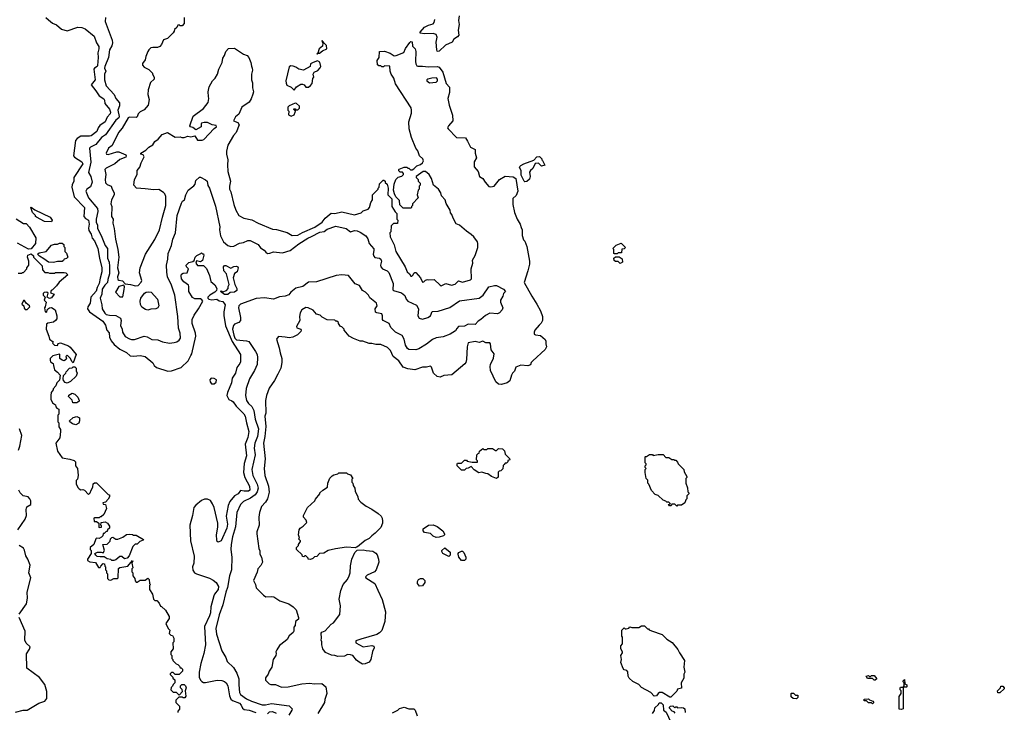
# Model space of a CAD drawing. Extents: x 1861455 to 2058065, y 200073 to 437907.
# Tile 259 of 574: x 1890367 to 1900480, y 347543 to 354654. Entities that reach past the tile are written whole.
import ezdxf

# ---------------------------------------------------------------- set-up
doc = ezdxf.new("R2010")
doc.units = 0

msp = doc.modelspace()

# ---------------------------------------------------------------- linework, layer by layer
at = {"layer": '0CON05XD'}
for points in [[(1890635, 354675), (1890662, 354652), (1890705, 354620), (1890745, 354603), (1890798, 354558), (1890855, 354539), (1890965, 354579), (1891005, 354574), (1891040, 354560), (1891132, 354485), (1891155, 354415), (1891179, 354379), (1891180, 354355), (1891169, 354315), (1891174, 354265), (1891168, 354185), (1891164, 354175), (1891135, 354158), (1891128, 354145), (1891144, 354035), (1891100, 353985), (1891150, 353925), (1891182, 353872), (1891232, 353842), (1891239, 353829), (1891241, 353795), (1891291, 353735), (1891301, 353705), (1891295, 353688), (1891266, 353654), (1891244, 353605), (1891191, 353569), (1891172, 353545), (1891158, 353505), (1891101, 353461), (1891085, 353457), (1890995, 353458), (1890956, 353434), (1890942, 353415), (1890919, 353255), (1890931, 353241), (1891005, 353193), (1891016, 353175), (1890922, 353035), (1890923, 352995), (1890905, 352960), (1890904, 352935), (1890927, 352835), (1891032, 352725), (1891025, 352635), (1891042, 352612), (1891075, 352595), (1891080, 352555), (1891074, 352515), (1891079, 352489), (1891102, 352452), (1891112, 352412), (1891136, 352385), (1891171, 352305), (1891186, 352205), (1891212, 352105), (1891210, 352065), (1891195, 352000), (1891182, 351945), (1891162, 351905), (1891153, 351867), (1891097, 351805), (1891090, 351745), (1891068, 351705), (1891064, 351685), (1891083, 351653), (1891220, 351560), (1891248, 351518), (1891262, 351465), (1891285, 351440), (1891289, 351395), (1891306, 351356), (1891338, 351318), (1891395, 351271), (1891465, 351236), (1891503, 351203), (1891535, 351200), (1891605, 351206), (1891656, 351195), (1891735, 351132), (1891749, 351105), (1891772, 351082), (1891890, 351045), (1891925, 351049), (1892025, 351082), (1892097, 351153), (1892124, 351205), (1892136, 351225), (1892176, 351406), (1892173, 351435), (1892138, 351535), (1892138, 351575), (1892158, 351622), (1892204, 351686), (1892248, 351765), (1892239, 351779), (1892225, 351788), (1892165, 351788), (1892142, 351802), (1892104, 351865), (1892106, 351914), (1892100, 351930), (1892054, 351964), (1892030, 351995), (1892024, 352025), (1892029, 352041), (1892045, 352052), (1892087, 352055), (1892100, 352095), (1892080, 352115), (1892078, 352135), (1892105, 352162), (1892147, 352173), (1892158, 352182), (1892168, 352215), (1892186, 352234), (1892228, 352252), (1892235, 352260), (1892245, 352250), (1892255, 352250), (1892258, 352235), (1892245, 352180), (1892225, 352168), (1892183, 352177), (1892178, 352155), (1892195, 352130), (1892255, 352130), (1892285, 352100), (1892317, 352027), (1892330, 351965), (1892373, 351933), (1892392, 351895), (1892390, 351875), (1892373, 351857), (1892320, 351825), (1892300, 351805), (1892298, 351795), (1892310, 351785), (1892339, 351779), (1892393, 351783), (1892415, 351767), (1892452, 351762), (1892477, 351725), (1892464, 351656), (1892464, 351616), (1892482, 351512), (1892549, 351349), (1892636, 351215), (1892635, 351142), (1892627, 351123), (1892596, 351084), (1892584, 351025), (1892549, 350975), (1892541, 350925), (1892501, 350825), (1892496, 350795), (1892514, 350755), (1892545, 350742), (1892560, 350730), (1892592, 350685), (1892669, 350609), (1892684, 350585), (1892695, 350515), (1892719, 350425), (1892711, 350365), (1892683, 350297), (1892696, 350175), (1892673, 350097), (1892665, 350005), (1892679, 349955), (1892727, 349865), (1892730, 349825), (1892716, 349814), (1892673, 349813), (1892635, 349819), (1892611, 349785), (1892573, 349767), (1892525, 349706), (1892508, 349665), (1892489, 349555), (1892500, 349475), (1892494, 349434), (1892435, 349304), (1892405, 349291), (1892395, 349298), (1892391, 349311), (1892390, 349365), (1892403, 349443), (1892401, 349485), (1892364, 349645), (1892349, 349685), (1892327, 349717), (1892295, 349732), (1892265, 349732), (1892235, 349719), (1892175, 349670), (1892157, 349645), (1892141, 349565), (1892114, 349465), (1892121, 349305), (1892159, 349145), (1892156, 349075), (1892143, 349035), (1892145, 349002), (1892164, 348975), (1892183, 348965), (1892315, 348921), (1892355, 348899), (1892385, 348875), (1892409, 348835), (1892405, 348804), (1892368, 348755), (1892361, 348739), (1892332, 348625), (1892327, 348565), (1892318, 348532), (1892264, 348425), (1892275, 348235), (1892259, 348145), (1892227, 348045), (1892211, 347955), (1892212, 347905), (1892224, 347874), (1892238, 347858), (1892255, 347849), (1892275, 347849), (1892396, 347874), (1892445, 347870), (1892470, 347860), (1892488, 347845), (1892504, 347815), (1892521, 347711), (1892535, 347679), (1892554, 347665), (1892626, 347635), (1892642, 347615), (1892655, 347585), (1892672, 347572), (1892725, 347564), (1892792, 347542)], [(1891247, 354675), (1891244, 354636), (1891317, 354445), (1891320, 354415), (1891313, 354385), (1891290, 354345), (1891281, 354265), (1891240, 354175), (1891238, 354155), (1891252, 354125), (1891238, 354095), (1891237, 354035), (1891257, 353975), (1891336, 353885), (1891354, 353845), (1891392, 353802), (1891392, 353768), (1891376, 353725), (1891389, 353661), (1891385, 353645), (1891355, 353624), (1891247, 353473), (1891207, 353445), (1891149, 353371), (1891093, 353347), (1891084, 353335), (1891098, 353192), (1891074, 353085), (1891097, 353045), (1891111, 352985), (1891094, 352937), (1891056, 352914), (1891048, 352895), (1891073, 352825), (1891167, 352717), (1891169, 352685), (1891154, 352606), (1891153, 352575), (1891166, 352546), (1891168, 352515), (1891212, 352422), (1891244, 352335), (1891269, 352305), (1891268, 352205), (1891285, 352165), (1891289, 352125), (1891288, 352045), (1891271, 351985), (1891269, 351955), (1891241, 351929), (1891214, 351886), (1891211, 351835), (1891194, 351796), (1891212, 351725), (1891213, 351685), (1891240, 351640), (1891255, 351627), (1891291, 351619), (1891355, 351616), (1891401, 351591), (1891410, 351565), (1891404, 351513), (1891421, 351475), (1891422, 351445), (1891452, 351402), (1891495, 351376), (1891515, 351369), (1891545, 351369), (1891645, 351406), (1891675, 351399), (1891725, 351371), (1891785, 351366), (1891835, 351346), (1891905, 351334), (1891955, 351339), (1891982, 351348), (1892006, 351364), (1892020, 351385), (1892016, 351435), (1891998, 351488), (1891992, 351608), (1891962, 351825), (1891925, 351930), (1891887, 352015), (1891878, 352062), (1891874, 352135), (1891889, 352195), (1891891, 352255), (1891926, 352335), (1891941, 352399), (1891966, 352465), (1891986, 352644), (1892028, 352772), (1892039, 352791), (1892060, 352805), (1892072, 352855), (1892096, 352905), (1892155, 352949), (1892170, 352965), (1892175, 353002), (1892215, 353038), (1892225, 353038), (1892275, 353011), (1892291, 352995), (1892301, 352951), (1892316, 352925), (1892378, 352738), (1892424, 352526), (1892421, 352495), (1892431, 352435), (1892460, 352375), (1892504, 352334), (1892535, 352326), (1892565, 352329), (1892625, 352361), (1892665, 352368), (1892712, 352388), (1892735, 352387), (1892818, 352345), (1892841, 352311), (1892879, 352289), (1892896, 352266), (1892914, 352254), (1892935, 352256), (1892975, 352272), (1893065, 352260), (1893145, 352286), (1893235, 352352), (1893325, 352411), (1893365, 352428), (1893451, 352471), (1893495, 352478), (1893525, 352504), (1893615, 352534), (1893721, 352510), (1893765, 352475), (1893805, 352490), (1893835, 352485), (1893864, 352474), (1893923, 352435), (1893944, 352404), (1893956, 352355), (1894003, 352303), (1894006, 352285), (1893996, 352245), (1894004, 352225), (1894015, 352214), (1894064, 352204), (1894076, 352196), (1894084, 352175), (1894072, 352135), (1894077, 352115), (1894095, 352095), (1894142, 352075), (1894159, 352059), (1894202, 351945), (1894201, 351881), (1894206, 351875), (1894290, 351850), (1894322, 351822), (1894338, 351785), (1894355, 351765), (1894444, 351724), (1894463, 351685), (1894457, 351615), (1894469, 351589), (1894505, 351580), (1894558, 351595), (1894586, 351615), (1894602, 351658), (1894665, 351662), (1894785, 351698), (1894885, 351768), (1895085, 351796), (1895129, 351825), (1895185, 351912), (1895244, 351926), (1895265, 351924), (1895335, 351887), (1895358, 351865), (1895338, 351842), (1895330, 351815), (1895306, 351775), (1895306, 351755), (1895329, 351695), (1895321, 351675), (1895295, 351646), (1895274, 351634), (1895195, 351640), (1895153, 351617), (1895104, 351576), (1895075, 351559), (1895044, 351526), (1894973, 351527), (1894935, 351507), (1894875, 351503), (1894858, 351485)], [(1892058, 354675), (1892058, 354615), (1892035, 354590), (1892015, 354590), (1892005, 354600), (1891992, 354598), (1891980, 354575), (1891958, 354555), (1891953, 354535), (1891942, 354518), (1891885, 354462), (1891845, 354448), (1891825, 354398), (1891805, 354378), (1891782, 354368), (1891735, 354370), (1891715, 354364), (1891694, 354346), (1891684, 354326), (1891662, 354275), (1891657, 354243), (1891628, 354205), (1891628, 354188), (1891645, 354168), (1891693, 354143), (1891730, 354105), (1891730, 354095), (1891748, 354065), (1891748, 354045), (1891712, 354008), (1891687, 353933), (1891683, 353885), (1891698, 353835), (1891687, 353775), (1891645, 353728), (1891605, 353707), (1891585, 353688), (1891574, 353656), (1891565, 353650), (1891496, 353654), (1891483, 353647), (1891419, 353541), (1891381, 353495), (1891317, 353363), (1891281, 353335), (1891257, 353285), (1891258, 353275), (1891275, 353271), (1891365, 353297), (1891385, 353296), (1891456, 353266), (1891462, 353255), (1891456, 353244), (1891395, 353219), (1891345, 353174), (1891255, 353131), (1891241, 353115), (1891252, 353065), (1891246, 353015), (1891250, 352980), (1891265, 352963), (1891308, 352945), (1891317, 352915), (1891338, 352878), (1891336, 352855), (1891309, 352805), (1891304, 352765), (1891313, 352735), (1891309, 352635), (1891326, 352605), (1891324, 352565), (1891339, 352509), (1891352, 352402), (1891376, 352295), (1891384, 352216), (1891373, 352105), (1891384, 352055), (1891371, 352015), (1891375, 351986), (1891385, 351979), (1891424, 351974), (1891452, 351942), (1891504, 351936), (1891555, 351920), (1891583, 351925), (1891615, 351958), (1891621, 351975), (1891599, 352055), (1891604, 352105), (1891658, 352245), (1891754, 352396), (1891804, 352495), (1891833, 352627), (1891869, 352745), (1891868, 352838), (1891859, 352865), (1891845, 352880), (1891795, 352910), (1891745, 352906), (1891655, 352919), (1891566, 352926), (1891538, 352955), (1891548, 353015), (1891573, 353065), (1891574, 353106), (1891601, 353139), (1891614, 353185), (1891647, 353245), (1891636, 353266), (1891610, 353275), (1891612, 353285), (1891664, 353316), (1891695, 353347), (1891735, 353368), (1891756, 353404), (1891791, 353429), (1891830, 353475), (1891885, 353497), (1891965, 353447), (1892015, 353452), (1892034, 353444), (1892055, 353444), (1892095, 353458), (1892125, 353453), (1892165, 353460), (1892195, 353418), (1892243, 353417), (1892258, 353425), (1892364, 353536), (1892390, 353555), (1892385, 353567), (1892345, 353573), (1892295, 353600), (1892261, 353599), (1892235, 353590), (1892230, 353585), (1892230, 353555), (1892175, 353522), (1892145, 353548), (1892120, 353555), (1892113, 353565), (1892150, 353665), (1892256, 353744), (1892303, 353805), (1892310, 353845), (1892307, 353865), (1892303, 353915), (1892314, 353966), (1892346, 354025), (1892376, 354055), (1892400, 354095), (1892413, 354145), (1892447, 354215), (1892455, 354260), (1892472, 354285), (1892484, 354326), (1892513, 354357), (1892572, 354362), (1892665, 354300), (1892705, 354287), (1892722, 354265), (1892742, 354215), (1892747, 354177), (1892756, 354156), (1892760, 354135), (1892748, 354095), (1892748, 354035), (1892758, 354005), (1892757, 353955), (1892767, 353915), (1892762, 353888), (1892745, 353840), (1892725, 353808), (1892648, 353755), (1892617, 353685), (1892584, 353656), (1892562, 353615), (1892607, 353597), (1892622, 353575), (1892592, 353495), (1892563, 353465), (1892504, 353365), (1892490, 353305), (1892490, 353275), (1892506, 353214), (1892501, 353165), (1892504, 353095), (1892533, 352995), (1892521, 352945), (1892521, 352915), (1892536, 352886), (1892568, 352755), (1892588, 352698), (1892618, 352645), (1892668, 352618), (1892750, 352600), (1892815, 352564), (1892965, 352502), (1893005, 352501), (1893115, 352470), (1893165, 352439), (1893225, 352443), (1893271, 352469), (1893399, 352525), (1893475, 352576), (1893505, 352616), (1893565, 352669), (1893605, 352665), (1893675, 352682), (1893805, 352651), (1893875, 352670), (1893895, 352690), (1893945, 352710), (1893960, 352725), (1893973, 352777), (1893990, 352805), (1893990, 352855), (1894020, 352885), (1894050, 352915), (1894050, 352925), (1894060, 352935), (1894062, 352968), (1894102, 353008), (1894108, 353008), (1894120, 352995), (1894122, 352982), (1894140, 352965), (1894152, 352925), (1894150, 352855), (1894190, 352815), (1894190, 352735), (1894222, 352682), (1894240, 352665), (1894240, 352605), (1894250, 352595), (1894248, 352562), (1894205, 352560), (1894183, 352537), (1894180, 352475), (1894170, 352465), (1894172, 352425), (1894212, 352342), (1894231, 352275), (1894328, 352115), (1894348, 352065), (1894370, 352045), (1894385, 352020), (1894395, 352020), (1894410, 352035), (1894415, 352050), (1894425, 352060), (1894435, 352060), (1894484, 352004), (1894505, 351960), (1894518, 351962), (1894535, 351980), (1894555, 351988), (1894565, 351982), (1894625, 351988), (1894685, 351927), (1894695, 351923), (1894745, 351944), (1894802, 351928), (1894840, 351940), (1894875, 351972), (1894915, 351960), (1894998, 351982), (1895007, 351995), (1895003, 352095), (1895020, 352155), (1895018, 352185), (1895045, 352232), (1895073, 352315), (1895073, 352355), (1895068, 352372)], [(1894880, 354695), (1894873, 354645), (1894882, 354605), (1894872, 354545), (1894877, 354495), (1894865, 354478), (1894827, 354453), (1894808, 354425), (1894739, 354391), (1894675, 354332), (1894665, 354328)], [(1894665, 354328), (1894655, 354332), (1894651, 354345), (1894644, 354425), (1894656, 354475), (1894645, 354503), (1894615, 354511), (1894525, 354509), (1894480, 354515), (1894480, 354525), (1894525, 354578), (1894565, 354599), (1894615, 354613), (1894624, 354626), (1894630, 354655)], [(1895068, 352372), (1895033, 352425), (1895005, 352450), (1894955, 352483), (1894884, 352544), (1894849, 352559), (1894820, 352615), (1894807, 352655), (1894792, 352672), (1894789, 352699), (1894748, 352768), (1894736, 352805), (1894701, 352845), (1894693, 352875), (1894668, 352915), (1894616, 352956), (1894597, 353025), (1894572, 353065), (1894535, 353097), (1894510, 353095), (1894440, 353045), (1894440, 353035), (1894460, 353015), (1894460, 352995), (1894480, 352975), (1894480, 352955), (1894470, 352945), (1894470, 352915), (1894460, 352905), (1894450, 352855), (1894460, 352825), (1894400, 352765), (1894400, 352745), (1894390, 352735), (1894390, 352725), (1894385, 352720), (1894305, 352720), (1894272, 352752), (1894267, 352797), (1894230, 352835), (1894218, 352865), (1894208, 352905), (1894212, 352965), (1894232, 353015), (1894255, 353038), (1894292, 353048), (1894310, 353065), (1894310, 353075), (1894298, 353088), (1894275, 353090), (1894262, 353102), (1894260, 353115), (1894265, 353120), (1894315, 353140), (1894345, 353140), (1894355, 353130), (1894365, 353130), (1894382, 353112), (1894397, 353113), (1894416, 353124), (1894445, 353153), (1894485, 353166), (1894506, 353185), (1894513, 353205), (1894507, 353225), (1894473, 353255), (1894455, 353308), (1894437, 353335), (1894392, 353445), (1894366, 353535), (1894364, 353605), (1894391, 353695), (1894393, 353725), (1894388, 353748), (1894227, 353995), (1894210, 354055), (1894184, 354094), (1894172, 354125), (1894168, 354178), (1894115, 354180), (1894105, 354170), (1894085, 354170), (1894075, 354180), (1894055, 354180), (1894042, 354192), (1894040, 354235), (1894060, 354265), (1894062, 354328), (1894115, 354330), (1894172, 354312), (1894213, 354283), (1894235, 354288), (1894312, 354318), (1894331, 354359), (1894375, 354420), (1894385, 354430), (1894398, 354428), (1894403, 354383), (1894428, 354355), (1894436, 354326), (1894431, 354225), (1894435, 354200), (1894445, 354182), (1894455, 354177), (1894505, 354178), (1894565, 354169), (1894654, 354174), (1894677, 354167), (1894714, 354114), (1894749, 353999), (1894782, 353962), (1894780, 353905), (1894764, 353845), (1894778, 353775), (1894814, 353675), (1894817, 353615), (1894772, 353565), (1894762, 353545), (1894768, 353535), (1894855, 353443), (1894945, 353440), (1894968, 353408), (1894998, 353345), (1895045, 353320), (1895046, 353285), (1895060, 353235), (1895036, 353195), (1895034, 353145), (1895076, 353095), (1895091, 353045), (1895125, 353024), (1895147, 352985), (1895185, 352942), (1895205, 352937), (1895240, 352945), (1895295, 353012), (1895355, 353049), (1895435, 353040), (1895464, 353024), (1895482, 352895), (1895465, 352850), (1895433, 352817), (1895433, 352755), (1895450, 352675), (1895476, 352606), (1895507, 352555), (1895518, 352522), (1895527, 352495), (1895528, 352438), (1895540, 352395), (1895555, 352380), (1895576, 352326), (1895604, 352174), (1895603, 352145), (1895587, 352075), (1895549, 351955), (1895627, 351815), (1895680, 351735), (1895717, 351665), (1895738, 351605), (1895738, 351565), (1895723, 351537), (1895701, 351519), (1895658, 351465), (1895650, 351445), (1895652, 351425), (1895665, 351418), (1895715, 351412), (1895765, 351370), (1895772, 351355), (1895770, 351325), (1895778, 351295), (1895763, 351267), (1895637, 351153), (1895622, 351135), (1895615, 351110), (1895585, 351100), (1895515, 351108), (1895462, 351085), (1895450, 351045), (1895428, 351025), (1895418, 351005), (1895400, 350945), (1895375, 350927), (1895315, 350907), (1895285, 350912), (1895258, 350935), (1895203, 351053), (1895198, 351095), (1895203, 351115), (1895232, 351178), (1895240, 351225), (1895208, 351265), (1895202, 351325), (1895195, 351338), (1895155, 351337), (1895125, 351352), (1895085, 351341), (1895045, 351349), (1894975, 351338), (1894964, 351295), (1894956, 351164), (1894950, 351135), (1894940, 351120), (1894805, 351008), (1894725, 351000), (1894686, 350984), (1894655, 350991), (1894616, 351025), (1894598, 351085), (1894586, 351096), (1894545, 351087), (1894504, 351086), (1894425, 351060), (1894355, 351069), (1894306, 351086), (1894260, 351150), (1894202, 351195), (1894176, 351256), (1894145, 351287), (1894075, 351318), (1894025, 351318), (1893985, 351330), (1893955, 351328), (1893892, 351352), (1893865, 351352), (1893795, 351382), (1893750, 351405), (1893700, 351465), (1893700, 351475), (1893675, 351500), (1893663, 351503), (1893640, 351535), (1893640, 351545), (1893625, 351560), (1893615, 351560), (1893605, 351570), (1893525, 351572), (1893475, 351600), (1893455, 351622), (1893415, 351632), (1893381, 351671), (1893330, 351695), (1893305, 351698), (1893265, 351676), (1893248, 351645), (1893240, 351605), (1893246, 351565), (1893209, 351505), (1893215, 351491), (1893254, 351475), (1893259, 351465), (1893255, 351451), (1893221, 351419), (1893172, 351395), (1893135, 351387), (1893095, 351396), (1893025, 351400), (1893010, 351385), (1893004, 351374), (1893033, 351285), (1893042, 351232), (1893060, 351175), (1893060, 351135), (1893048, 351075), (1893020, 351015), (1892985, 350948), (1892929, 350871), (1892902, 350795), (1892893, 350745), (1892896, 350615), (1892886, 350584), (1892896, 350476), (1892884, 350374), (1892871, 350305), (1892889, 350145), (1892878, 350045), (1892886, 349975), (1892922, 349865), (1892928, 349802), (1892911, 349735), (1892891, 349699), (1892851, 349655), (1892831, 349595), (1892824, 349545), (1892827, 349465), (1892803, 349395), (1892802, 349375), (1892822, 349225), (1892832, 349202), (1892832, 349165), (1892852, 349135), (1892860, 349085), (1892845, 349050), (1892813, 349015), (1892805, 348980), (1892768, 348895), (1892790, 348855), (1892795, 348820), (1892870, 348745), (1892895, 348730), (1892955, 348732), (1892977, 348727), (1893039, 348689), (1893132, 348655), (1893176, 348626), (1893208, 348595), (1893232, 348515), (1893232, 348498), (1893200, 348475), (1893198, 348435), (1893183, 348417), (1893182, 348375), (1893175, 348362), (1893135, 348328), (1893115, 348292), (1893095, 348272), (1893035, 348230), (1893008, 348185), (1892998, 348165), (1893002, 348145), (1892997, 348125), (1892972, 348085), (1892958, 348005), (1892928, 347965), (1892920, 347935), (1892893, 347897), (1892893, 347873), (1892930, 347835), (1892945, 347828), (1892995, 347827), (1893055, 347801), (1893125, 347806), (1893265, 347834), (1893345, 347841), (1893395, 347836), (1893469, 347839), (1893512, 347805), (1893523, 347737), (1893500, 347675), (1893497, 347645), (1893429, 347531)], [(1893425, 354302), (1893430, 354310), (1893445, 354310), (1893476, 354334), (1893522, 354355), (1893518, 354388), (1893490, 354415), (1893475, 354440), (1893470, 354435), (1893480, 354415), (1893477, 354383), (1893442, 354355), (1893430, 354310), (1893420, 354305), (1893425, 354302)], [(1893185, 353932), (1893210, 353965), (1893255, 353992), (1893273, 353993), (1893290, 353985), (1893305, 353962), (1893335, 353962), (1893355, 353978), (1893370, 354000), (1893378, 354052), (1893388, 354065), (1893382, 354095), (1893392, 354115), (1893428, 354132), (1893455, 354160), (1893460, 354175), (1893449, 354219), (1893425, 354230), (1893380, 354215), (1893355, 354200), (1893350, 354175), (1893283, 354137), (1893235, 354147), (1893205, 354168), (1893175, 354178), (1893151, 354179), (1893135, 354170), (1893102, 354028), (1893104, 354004), (1893112, 353982), (1893155, 353960), (1893185, 353932)], [(1894575, 354007), (1894645, 354012), (1894660, 354025), (1894660, 354045), (1894647, 354057), (1894600, 354055), (1894560, 354045), (1894548, 354035), (1894548, 354025), (1894575, 354007)], [(1893155, 353662), (1893185, 353678), (1893198, 353705), (1893200, 353715), (1893182, 353732), (1893182, 353738), (1893195, 353740), (1893205, 353730), (1893225, 353730), (1893240, 353745), (1893240, 353765), (1893210, 353795), (1893195, 353798), (1893135, 353768), (1893122, 353755), (1893120, 353725), (1893130, 353715), (1893128, 353678), (1893155, 353662)], [(1895555, 352990), (1895550, 352995), (1895518, 353058), (1895518, 353105), (1895502, 353135), (1895504, 353146), (1895513, 353157), (1895545, 353174), (1895648, 353212), (1895680, 353245), (1895705, 353250), (1895730, 353225), (1895730, 353215), (1895738, 353208), (1895760, 353160), (1895725, 353150), (1895695, 353180), (1895662, 353178), (1895638, 353125), (1895613, 353107), (1895603, 353087), (1895610, 353045), (1895604, 353016), (1895575, 352992), (1895555, 352990)], [(1890695, 352580), (1890623, 352583), (1890540, 352625), (1890530, 352635), (1890530, 352645), (1890500, 352675), (1890480, 352725), (1890485, 352730), (1890523, 352703), (1890680, 352625), (1890700, 352595), (1890695, 352580)], [(1890331, 352611), (1890405, 352562), (1890432, 352562), (1890468, 352525), (1890532, 352415), (1890530, 352355), (1890485, 352302), (1890458, 352298), (1890345, 352360)], [(1890715, 352162), (1890663, 352163), (1890615, 352200), (1890570, 352225), (1890550, 352245), (1890568, 352262), (1890640, 352275), (1890695, 352340), (1890725, 352350), (1890755, 352350), (1890775, 352360), (1890805, 352360), (1890820, 352345), (1890820, 352325), (1890830, 352315), (1890830, 352275), (1890847, 352257), (1890860, 352215), (1890848, 352202), (1890824, 352196), (1890818, 352182), (1890805, 352170), (1890755, 352172), (1890715, 352162)], [(1896505, 352250), (1896475, 352250), (1896470, 352255), (1896470, 352295), (1896460, 352305), (1896492, 352338), (1896545, 352360), (1896590, 352315), (1896575, 352300), (1896552, 352298), (1896548, 352262), (1896515, 352260), (1896505, 352250)], [(1890352, 352052), (1890385, 352050), (1890395, 352060), (1890405, 352060), (1890440, 352095), (1890440, 352105), (1890460, 352135), (1890460, 352175), (1890448, 352215), (1890450, 352235), (1890485, 352250), (1890508, 352228)], [(1890508, 352228), (1890510, 352215), (1890522, 352202), (1890598, 352128), (1890600, 352085), (1890625, 352060), (1890655, 352060), (1890675, 352050), (1890725, 352050), (1890735, 352060), (1890825, 352060), (1890840, 352055), (1890860, 352035), (1890771, 351959), (1890745, 351920), (1890705, 351880), (1890690, 351875), (1890685, 351850), (1890720, 351835), (1890695, 351800), (1890675, 351790), (1890650, 351805), (1890660, 351845), (1890647, 351857), (1890618, 351852), (1890608, 351842), (1890610, 351825), (1890630, 351805), (1890620, 351775), (1890640, 351755), (1890630, 351705), (1890622, 351695), (1890630, 351655), (1890645, 351650), (1890650, 351675), (1890662, 351688), (1890673, 351697), (1890695, 351698), (1890730, 351675), (1890748, 351615), (1890747, 351583), (1890735, 351564), (1890715, 351550), (1890655, 351538), (1890643, 351527), (1890638, 351475), (1890668, 351405), (1890672, 351375), (1890710, 351345), (1890703, 351333), (1890723, 351313), (1890755, 351310), (1890762, 351328), (1890785, 351338), (1890868, 351305), (1890885, 351292), (1890948, 351218), (1890915, 351130), (1890903, 351143), (1890890, 351175), (1890855, 351210), (1890842, 351195), (1890847, 351173), (1890839, 351161), (1890825, 351153), (1890805, 351158), (1890780, 351175), (1890780, 351215), (1890775, 351220), (1890708, 351202), (1890680, 351175), (1890680, 351155), (1890685, 351140), (1890710, 351125), (1890713, 351103), (1890725, 351060), (1890756, 351036), (1890783, 351003), (1890777, 350953), (1890750, 350925), (1890740, 350895), (1890710, 350865), (1890710, 350855), (1890690, 350825), (1890688, 350795), (1890688, 350758), (1890705, 350720), (1890735, 350700), (1890738, 350678), (1890747, 350667), (1890770, 350655), (1890770, 350605), (1890760, 350595), (1890760, 350525), (1890770, 350515), (1890770, 350475), (1890787, 350447), (1890788, 350425), (1890778, 350362), (1890739, 350305), (1890754, 350224), (1890804, 350154), (1890882, 350142), (1890927, 350127), (1890940, 350115), (1890942, 350075), (1890962, 350045), (1890967, 349975), (1890962, 349938), (1890948, 349922), (1890948, 349888), (1890965, 349850), (1890977, 349837), (1890995, 349828), (1891015, 349830), (1891034, 349824), (1891075, 349780), (1891090, 349795), (1891100, 349825), (1891120, 349855), (1891123, 349887), (1891135, 349900), (1891155, 349900), (1891275, 349780), (1891290, 349775), (1891290, 349755), (1891275, 349730), (1891248, 349702), (1891220, 349695), (1891225, 349680), (1891248, 349678), (1891260, 349635), (1891230, 349575), (1891205, 349550), (1891195, 349550), (1891185, 349540), (1891135, 349540), (1891130, 349535), (1891132, 349502), (1891155, 349502), (1891180, 349485), (1891180, 349445), (1891185, 349440), (1891207, 349443), (1891207, 349457), (1891200, 349465), (1891205, 349490), (1891245, 349498), (1891268, 349485), (1891288, 349455), (1891290, 349435), (1891270, 349415), (1891265, 349400), (1891255, 349400), (1891235, 349380), (1891225, 349380), (1891220, 349355), (1891209, 349341), (1891185, 349328), (1891155, 349330), (1891150, 349325), (1891130, 349265), (1891090, 349235), (1891090, 349215), (1891100, 349205), (1891100, 349175), (1891062, 349115), (1891065, 349100), (1891088, 349088), (1891145, 349080), (1891175, 349030), (1891195, 349030), (1891200, 349045), (1891225, 349070), (1891238, 349068), (1891240, 349045), (1891250, 349035), (1891250, 349005), (1891260, 348995), (1891260, 348975), (1891270, 348965), (1891270, 348915), (1891282, 348902), (1891302, 348898), (1891335, 348918), (1891370, 348915), (1891380, 348925), (1891382, 349018), (1891395, 349030), (1891477, 349043), (1891525, 349100), (1891530, 349095), (1891520, 349075), (1891530, 349025), (1891520, 349015), (1891520, 348985), (1891530, 348975), (1891530, 348945), (1891550, 348915), (1891552, 348892), (1891565, 348880), (1891575, 348880), (1891605, 348900), (1891655, 348900), (1891685, 348920), (1891698, 348908), (1891700, 348865), (1891710, 348855), (1891700, 348845), (1891700, 348805), (1891730, 348755), (1891740, 348705), (1891755, 348690), (1891775, 348690), (1891800, 348665), (1891812, 348632), (1891825, 348630), (1891865, 348590), (1891902, 348525), (1891902, 348505), (1891868, 348455), (1891893, 348403), (1891910, 348385), (1891903, 348353), (1891920, 348335), (1891935, 348330), (1891952, 348305), (1891950, 348265), (1891940, 348255), (1891942, 348195), (1891920, 348165), (1891920, 348135), (1891930, 348125), (1891930, 348095), (1891940, 348085), (1891940, 348075), (1891975, 348040), (1891990, 348035), (1892010, 348015), (1892015, 348000), (1892025, 348000), (1892040, 347985), (1892038, 347965), (1892005, 347930), (1891965, 347930), (1891945, 347950), (1891925, 347950), (1891912, 347938), (1891912, 347932), (1891940, 347905), (1891940, 347895), (1891960, 347875), (1891960, 347845), (1891942, 347828), (1891938, 347812), (1891922, 347798), (1891920, 347775), (1891945, 347750), (1891975, 347750), (1892005, 347720), (1892040, 347755), (1892037, 347777), (1892020, 347795), (1892020, 347815), (1892033, 347827), (1892055, 347830), (1892070, 347815), (1892078, 347795), (1892068, 347765), (1892072, 347708), (1892065, 347692), (1892045, 347690), (1892038, 347698), (1892002, 347698), (1891972, 347668), (1891970, 347645), (1892008, 347605), (1892008, 347575), (1891992, 347555), (1891992, 347542)], [(1892472, 351832), (1892430, 351865), (1892435, 351870), (1892455, 351860), (1892492, 351875), (1892507, 351893), (1892508, 351915), (1892518, 351935), (1892492, 352045), (1892463, 352075), (1892462, 352115), (1892471, 352129), (1892485, 352132), (1892535, 352102), (1892565, 352120), (1892595, 352123), (1892608, 352115), (1892610, 352105), (1892600, 352065), (1892572, 352048), (1892560, 352005), (1892578, 351935), (1892596, 351895), (1892597, 351875), (1892575, 351858), (1892528, 351852), (1892505, 351834), (1892472, 351832)], [(1896535, 352152), (1896515, 352170), (1896485, 352170), (1896472, 352182), (1896470, 352205), (1896485, 352220), (1896525, 352220), (1896555, 352200), (1896560, 352165), (1896535, 352152)], [(1894858, 351485), (1894845, 351460), (1894790, 351425), (1894715, 351398), (1894645, 351386), (1894608, 351372), (1894547, 351323), (1894465, 351274), (1894435, 351266), (1894365, 351267), (1894349, 351279), (1894331, 351311), (1894317, 351375), (1894295, 351412), (1894228, 351445), (1894179, 351495), (1894161, 351535), (1894100, 351565), (1894094, 351575), (1894094, 351615), (1894085, 351633), (1894034, 351644), (1894022, 351652), (1894019, 351685), (1894038, 351715), (1894031, 351745), (1893965, 351798), (1893950, 351825), (1893918, 351858), (1893889, 351875), (1893857, 351925), (1893813, 351943), (1893745, 352027), (1893675, 352034), (1893618, 352028), (1893415, 351962), (1893335, 351958), (1893275, 351916), (1893203, 351897), (1893153, 351855), (1893131, 351829), (1893095, 351815), (1893035, 351807), (1892975, 351783), (1892883, 351797), (1892795, 351793), (1892635, 351734), (1892619, 351715), (1892616, 351695), (1892635, 351595), (1892634, 351565), (1892617, 351545), (1892575, 351529), (1892564, 351516), (1892553, 351475), (1892565, 351415), (1892576, 351385), (1892595, 351368), (1892697, 351357), (1892719, 351349), (1892789, 351248), (1892806, 351215), (1892811, 351185), (1892807, 351115), (1892778, 351052), (1892726, 350965), (1892694, 350866), (1892686, 350796), (1892698, 350745), (1892718, 350715), (1892751, 350681), (1892773, 350643), (1892785, 350553), (1892819, 350455), (1892808, 350375), (1892782, 350305), (1892777, 350255), (1892784, 350185), (1892751, 350035), (1892761, 349975), (1892806, 349885), (1892816, 349844), (1892806, 349805), (1892785, 349775), (1892738, 349742), (1892665, 349706), (1892636, 349675), (1892599, 349595), (1892582, 349448), (1892553, 349345), (1892540, 349265), (1892536, 349215), (1892546, 349135), (1892541, 349005), (1892522, 348945), (1892502, 348825), (1892484, 348775), (1892452, 348645), (1892415, 348542), (1892382, 348405), (1892390, 348345), (1892443, 348175), (1892484, 348104), (1892497, 348065), (1892563, 348003), (1892596, 347945), (1892618, 347885), (1892619, 347825), (1892624, 347745), (1892635, 347726), (1892695, 347682), (1892747, 347657), (1892858, 347618), (1892891, 347619), (1892955, 347634), (1893135, 347609), (1893165, 347580), (1893162, 347565), (1893130, 347515)], [(1891425, 351810), (1891441, 351885), (1891443, 351913), (1891438, 351928), (1891385, 351914), (1891350, 351855), (1891395, 351810), (1891425, 351810)], [(1891685, 351672), (1891658, 351678), (1891623, 351703), (1891609, 351729), (1891603, 351765), (1891613, 351795), (1891649, 351845), (1891665, 351857), (1891695, 351861), (1891716, 351856), (1891783, 351785), (1891795, 351715), (1891785, 351695), (1891766, 351684), (1891715, 351683), (1891685, 351672)], [(1890445, 351680), (1890470, 351705), (1890468, 351715), (1890432, 351742), (1890415, 351770), (1890405, 351770), (1890390, 351735), (1890410, 351715), (1890412, 351692), (1890425, 351680), (1890445, 351680)], [(1890855, 350922), (1890835, 350930), (1890818, 350948), (1890812, 350965), (1890818, 351002), (1890840, 351025), (1890845, 351040), (1890880, 351075), (1890905, 351080), (1890915, 351090), (1890935, 351090), (1890947, 351077), (1890948, 351048), (1890958, 351025), (1890948, 350995), (1890889, 350941), (1890855, 350922)], [(1892365, 350914), (1892385, 350933), (1892387, 350957), (1892365, 350970), (1892335, 350974), (1892320, 350955), (1892322, 350935), (1892337, 350917), (1892365, 350914)], [(1890955, 350720), (1890912, 350722), (1890907, 350747), (1890870, 350785), (1890872, 350798), (1890905, 350818), (1890935, 350810), (1890965, 350780), (1890978, 350745), (1890975, 350730), (1890965, 350730), (1890955, 350720)], [(1890945, 350493), (1890908, 350505), (1890882, 350525), (1890880, 350535), (1890915, 350570), (1890955, 350580), (1890980, 350565), (1890982, 350535), (1890975, 350510), (1890945, 350493)], [(1890354, 350235), (1890370, 350275), (1890390, 350385), (1890365, 350452)], [(1895265, 349942), (1895213, 349963), (1895175, 349992), (1895154, 349994), (1895115, 350008), (1895083, 350003), (1895034, 350034), (1895005, 350068), (1894972, 350048), (1894953, 350047), (1894935, 350030), (1894905, 350030), (1894860, 350075), (1894860, 350095), (1894865, 350100), (1894905, 350100), (1894935, 350130), (1894955, 350130), (1894963, 350123), (1895015, 350110), (1895068, 350112), (1895070, 350125), (1895060, 350135), (1895063, 350187), (1895075, 350200), (1895088, 350202), (1895090, 350225), (1895125, 350250), (1895135, 350240), (1895165, 350240), (1895175, 350250), (1895225, 350250), (1895255, 350230), (1895265, 350230), (1895285, 350250), (1895325, 350248), (1895347, 350227), (1895353, 350193), (1895398, 350148), (1895400, 350135), (1895382, 350128), (1895380, 350115), (1895368, 350102), (1895355, 350100), (1895342, 350088), (1895334, 350076), (1895328, 350042), (1895308, 350022), (1895292, 350018), (1895282, 350008), (1895282, 349958), (1895265, 349942)], [(1897115, 349660), (1897095, 349680), (1897065, 349680), (1897058, 349662), (1897042, 349662), (1897030, 349675), (1897050, 349685), (1897035, 349700), (1897015, 349700), (1897005, 349710), (1896975, 349720), (1896925, 349770), (1896895, 349780), (1896855, 349820), (1896830, 349885), (1896820, 349895), (1896818, 349925), (1896802, 349945), (1896790, 350005), (1896790, 350035), (1896800, 350045), (1896790, 350055), (1896790, 350075), (1896800, 350085), (1896800, 350095), (1896790, 350105), (1896790, 350165), (1896795, 350170), (1896805, 350170), (1896835, 350190), (1896865, 350190), (1896875, 350180), (1896925, 350190), (1896975, 350190), (1897005, 350160), (1897035, 350160), (1897065, 350140), (1897085, 350140), (1897095, 350130), (1897105, 350130), (1897125, 350110), (1897130, 350095), (1897190, 350035), (1897193, 350013), (1897220, 349965), (1897220, 349955), (1897210, 349945), (1897208, 349895), (1897227, 349847), (1897230, 349805), (1897240, 349795), (1897240, 349785), (1897220, 349765), (1897220, 349735), (1897210, 349725), (1897200, 349695), (1897165, 349670), (1897125, 349670), (1897115, 349660)], [(1893355, 349112), (1893330, 349115), (1893330, 349125), (1893305, 349150), (1893295, 349150), (1893285, 349140), (1893272, 349142), (1893268, 349158), (1893210, 349215), (1893210, 349235), (1893230, 349255), (1893230, 349265), (1893250, 349295), (1893250, 349305), (1893232, 349325), (1893240, 349335), (1893232, 349365), (1893238, 349415), (1893247, 349433), (1893280, 349455), (1893317, 349493), (1893308, 349515), (1893282, 349545), (1893282, 349565), (1893322, 349645), (1893400, 349715), (1893405, 349730), (1893450, 349785), (1893450, 349795), (1893480, 349825), (1893530, 349855), (1893532, 349895), (1893553, 349947), (1893575, 349970), (1893595, 349980), (1893635, 349990), (1893645, 350000), (1893725, 350000), (1893735, 349990), (1893765, 349980), (1893790, 349945), (1893780, 349935), (1893780, 349905), (1893790, 349895), (1893793, 349873), (1893808, 349845), (1893813, 349813), (1893840, 349755), (1893845, 349730), (1893871, 349701), (1893925, 349658), (1893985, 349628), (1894050, 349585), (1894080, 349555), (1894090, 349535), (1894092, 349505), (1894092, 349485), (1894075, 349440), (1894019, 349381), (1893984, 349356), (1893955, 349328), (1893914, 349306), (1893838, 349242), (1893825, 349240), (1893815, 349230), (1893725, 349240), (1893612, 349222), (1893535, 349203), (1893492, 349178), (1893448, 349172), (1893418, 349142), (1893395, 349140), (1893378, 349122), (1893355, 349112)], [(1890347, 349415), (1890423, 349525), (1890437, 349565), (1890432, 349625), (1890439, 349651), (1890480, 349675), (1890482, 349695), (1890482, 349715), (1890472, 349735), (1890454, 349754), (1890402, 349765), (1890371, 349795), (1890359, 349825)], [(1894645, 349338), (1894615, 349352), (1894585, 349380), (1894525, 349390), (1894510, 349405), (1894512, 349425), (1894565, 349463), (1894615, 349469), (1894655, 349450), (1894712, 349405), (1894730, 349375), (1894730, 349365), (1894720, 349355), (1894675, 349342), (1894645, 349338)], [(1891335, 349102), (1891315, 349102), (1891302, 349112), (1891265, 349118), (1891235, 349140), (1891195, 349138), (1891163, 349143), (1891148, 349155), (1891140, 349175), (1891165, 349188), (1891205, 349188), (1891225, 349180), (1891238, 349205), (1891222, 349265), (1891265, 349270), (1891295, 349300), (1891300, 349325), (1891312, 349338), (1891325, 349340), (1891355, 349320), (1891375, 349320), (1891425, 349340), (1891465, 349370), (1891495, 349372), (1891525, 349370), (1891535, 349360), (1891565, 349360), (1891638, 349318), (1891635, 349310), (1891602, 349298), (1891575, 349270), (1891552, 349268), (1891530, 349245), (1891492, 349148), (1891470, 349125), (1891445, 349120), (1891415, 349142), (1891395, 349142), (1891355, 349110), (1891335, 349102)], [(1890361, 348549), (1890437, 348655), (1890447, 348715), (1890444, 348775), (1890481, 348925), (1890461, 348975), (1890476, 349055), (1890452, 349115), (1890430, 349150), (1890418, 349208), (1890407, 349227), (1890362, 349255)], [(1893888, 348038), (1893855, 348058), (1893827, 348077), (1893790, 348125), (1893765, 348132), (1893735, 348137), (1893702, 348118), (1893635, 348117), (1893605, 348127), (1893568, 348128), (1893507, 348157), (1893480, 348195), (1893470, 348235), (1893470, 348265), (1893462, 348285), (1893468, 348305), (1893462, 348355), (1893470, 348365), (1893505, 348378), (1893565, 348447), (1893590, 348460), (1893654, 348546), (1893662, 348635), (1893650, 348705), (1893664, 348795), (1893690, 348855), (1893734, 348906), (1893752, 348945), (1893760, 348975), (1893764, 349046), (1893780, 349115), (1893810, 349185), (1893832, 349208), (1893895, 349212), (1893925, 349203), (1893995, 349197), (1894025, 349178), (1894038, 349158), (1894053, 349115), (1894056, 349085), (1894030, 349005), (1894010, 348985), (1893935, 348950), (1893920, 348935), (1893924, 348924), (1894015, 348867), (1894046, 348796), (1894090, 348700), (1894124, 348575), (1894119, 348475), (1894085, 348382), (1894062, 348358), (1894035, 348341), (1893870, 348295), (1893820, 348275), (1893820, 348255), (1893894, 348214), (1893985, 348230), (1894005, 348222), (1894008, 348205), (1893992, 348168), (1893974, 348085), (1893955, 348056), (1893915, 348042), (1893888, 348038)], [(1894775, 349143), (1894714, 349174), (1894703, 349193), (1894702, 349205), (1894735, 349230), (1894787, 349187), (1894788, 349155), (1894775, 349143)], [(1894935, 349102), (1894905, 349103), (1894879, 349135), (1894870, 349165), (1894872, 349175), (1894877, 349183), (1894905, 349198), (1894915, 349198), (1894928, 349185), (1894950, 349135), (1894950, 349115), (1894935, 349102)], [(1894475, 348838), (1894454, 348864), (1894453, 348885), (1894462, 348905), (1894485, 348918), (1894507, 348917), (1894530, 348895), (1894530, 348875), (1894505, 348842), (1894475, 348838)], [(1890325, 347546), (1890404, 347564), (1890445, 347566), (1890565, 347638), (1890625, 347656), (1890646, 347685), (1890646, 347755), (1890625, 347830), (1890571, 347901), (1890442, 347995), (1890437, 348143), (1890469, 348191), (1890474, 348215), (1890435, 348252), (1890419, 348285), (1890424, 348375), (1890361, 348515)], [(1897055, 347700), (1897045, 347700), (1896965, 347747), (1896940, 347745), (1896924, 347736), (1896908, 347712), (1896885, 347710), (1896850, 347745), (1896755, 347798), (1896725, 347830), (1896665, 347858), (1896628, 347895), (1896618, 347915), (1896615, 347960), (1896602, 347972), (1896575, 347980), (1896564, 347994), (1896542, 348055), (1896548, 348085), (1896542, 348125), (1896560, 348155), (1896560, 348165), (1896540, 348195), (1896540, 348225), (1896560, 348245), (1896560, 348315), (1896550, 348325), (1896550, 348385), (1896575, 348410), (1896585, 348400), (1896595, 348400), (1896622, 348408), (1896635, 348420), (1896655, 348412), (1896725, 348412), (1896755, 348430), (1896785, 348430), (1896815, 348400), (1896825, 348400), (1896831, 348391), (1896855, 348378), (1896965, 348342), (1897015, 348293), (1897068, 348258), (1897128, 348188), (1897144, 348154), (1897197, 348075), (1897190, 348005), (1897198, 347955), (1897190, 347935), (1897188, 347895), (1897160, 347845), (1897165, 347790), (1897125, 347780), (1897115, 347760), (1897055, 347700)], [(1899155, 347872), (1899143, 347873), (1899125, 347890), (1899075, 347890), (1899060, 347915), (1899085, 347920), (1899095, 347910), (1899105, 347910), (1899115, 347920), (1899145, 347920), (1899170, 347885), (1899155, 347872)], [(1899425, 347570), (1899400, 347575), (1899400, 347705), (1899420, 347735), (1899420, 347765), (1899410, 347775), (1899410, 347795), (1899415, 347800), (1899440, 347800), (1899440, 347580), (1899425, 347570)], [(1899475, 347800), (1899440, 347800), (1899450, 347815), (1899450, 347845), (1899440, 347855), (1899440, 347865), (1899455, 347880), (1899460, 347835), (1899478, 347825), (1899480, 347805), (1899475, 347800)], [(1900412, 347742), (1900410, 347765), (1900440, 347795), (1900445, 347810), (1900465, 347810), (1900480, 347795), (1900480, 347785), (1900435, 347742), (1900412, 347742)], [(1898345, 347680), (1898313, 347683), (1898292, 347702), (1898290, 347735), (1898295, 347740), (1898315, 347740), (1898335, 347720), (1898358, 347718), (1898360, 347695), (1898345, 347680)], [(1899125, 347630), (1899115, 347640), (1899085, 347640), (1899065, 347660), (1899042, 347662), (1899042, 347678), (1899085, 347680), (1899095, 347670), (1899128, 347658), (1899140, 347645), (1899125, 347630)], [(1894195, 347538), (1894250, 347565), (1894268, 347582), (1894315, 347597), (1894365, 347578), (1894417, 347577), (1894430, 347565), (1894448, 347508)], [(1896865, 347530), (1896887, 347563), (1896892, 347588), (1896928, 347622), (1896935, 347640), (1896955, 347640), (1896975, 347620), (1896980, 347565), (1897008, 347545), (1897055, 347440)], [(1897100, 347535), (1897088, 347548), (1897070, 347555), (1897040, 347585), (1897040, 347595), (1897053, 347607), (1897075, 347610), (1897095, 347590), (1897105, 347600), (1897115, 347600), (1897125, 347590), (1897162, 347592), (1897185, 347590), (1897198, 347578), (1897202, 347542)], [(1892913, 347527), (1892932, 347548), (1892965, 347550), (1893001, 347535)]]:
    msp.add_lwpolyline(points, dxfattribs=at)

doc.saveas('drawing.dxf')
